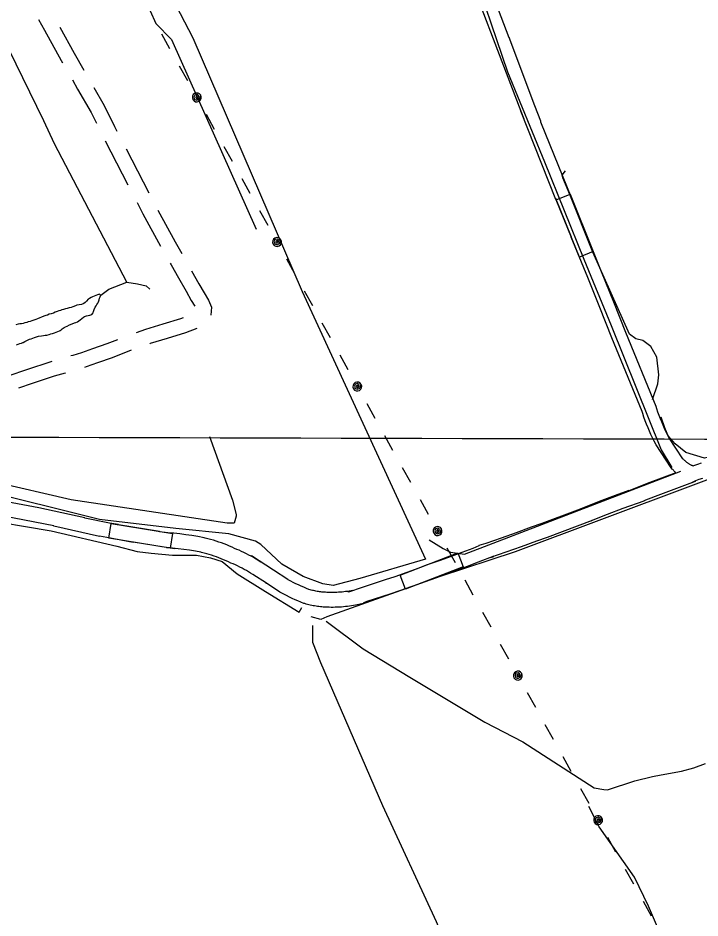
# Model space of a CAD drawing. Extents: x 3172231 to 3210228, y 940198 to 965780.
# Drawn here: x 3183839 to 3185217, y 950801 to 952619 of the extents above; entities that cross this region are included whole.
import ezdxf

# ---------------------------------------------------------------- set-up
doc = ezdxf.new("R2010")
doc.units = 0
for name, color, linetype in [('V-GRID-MAJR', 7, 'Continuous'), ('V-ROAD-CNTR', 7, 'Continuous'), ('V-TOPO-SHOR', 7, 'Continuous'), ('V-UTIL-LINE', 7, 'Continuous')]:
    doc.layers.add(name, color=color, linetype=linetype)

msp = doc.modelspace()

# ---------------------------------------------------------------- linework, layer by layer
at = {"layer": 'V-GRID-MAJR'}
msp.add_spline([(3176504.317, 951793.007), (3181720.753, 951778.211), (3186937.193, 951764.175), (3192153.634, 951750.897), (3197370.077, 951738.379), (3202586.522, 951726.618), (3207802.969, 951715.617)], degree=3, dxfattribs=at)
at = {"layer": 'V-ROAD-CNTR'}
for p, q in [((3184015.439, 952371.004), (3184061.33, 952282.156)), ((3184057.346, 952355.241), (3184103.237, 952266.393))]:
    msp.add_line(p, q, dxfattribs=at)
for points in [[(3185167.776, 951701.164), (3185166.711, 951702.079), (3185165.407, 951703.24), (3185164.112, 951704.429), (3185162.837, 951705.647), (3185161.587, 951706.879), (3185160.357, 951708.138), (3185158.322, 951710.29), (3185127.919, 951756.778), (3185124.173, 951764.133), (3185120.856, 951770.937), (3185117.656, 951777.8), (3185114.575, 951784.72), (3185111.617, 951791.691), (3185108.782, 951798.711), (3185106.069, 951805.779), (3185103.479, 951812.896), (3185101.022, 951820.031), (3185099.701, 951824.051), (3185038.778, 951972.998), (3185014.411, 952034.137), (3184989.877, 952095.108), (3184956.742, 952176.666), (3184956.783, 952176.666), (3184925.31, 952254.488), (3184925.31, 952252.411), (3184855.064, 952431.149), (3184860.993, 952415.44), (3184860.993, 952416.05), (3184719.096, 952789.043)], [(3185202.308, 951714.21), (3185201.826, 951714.441), (3185200.724, 951714.994), (3185199.63, 951715.567), (3185198.542, 951716.162), (3185197.464, 951716.774), (3185196.41, 951717.398), (3185195.364, 951718.043), (3185194.318, 951718.714), (3185193.295, 951719.393), (3185192.276, 951720.099), (3185191.266, 951720.821), (3185190.279, 951721.556), (3185189.302, 951722.308), (3185188.344, 951723.074), (3185187.392, 951723.863), (3185186.459, 951724.665), (3185185.527, 951725.494), (3185184.618, 951726.329), (3185183.727, 951727.179), (3185182.847, 951728.047), (3185181.987, 951728.926), (3185181.966, 951728.95), (3185153.915, 951771.84), (3185151.025, 951777.515), (3185147.936, 951783.851), (3185144.956, 951790.242), (3185142.089, 951796.68), (3185139.337, 951803.169), (3185136.696, 951809.705), (3185134.171, 951816.285), (3185131.759, 951822.91), (3185129.456, 951829.599), (3185127.869, 951834.427), (3185066.596, 951984.23), (3185042.261, 952045.289), (3185017.689, 952106.354), (3185001.312, 952146.666), (3185001.275, 952146.666), (3184895.31, 952408.686), (3184895.31, 952410.763), (3184883.06, 952441.933), (3184830.993, 952579.89), (3184830.993, 952579.28), (3184746.766, 952800.679)], [(3183880.647, 952616.331), (3183892.541, 952595.04), (3183926.716, 952533.76), (3183929.39, 952529.015)], [(3183923.519, 952601.086), (3183952.884, 952548.43), (3183972.38, 952513.836)], [(3183949.028, 952494.168), (3183959.447, 952475.678), (3183986.962, 952428.406), (3183997.531, 952406.769)], [(3183992.179, 952479.08), (3184013.438, 952442.554), (3184034.182, 952400.088), (3184038.989, 952390.781)], [(3184079.687, 952246.617), (3184091.647, 952223.461), (3184127.191, 952158.631)], [(3184121.759, 952230.942), (3184156.875, 952166.891), (3184170.118, 952143.418)], [(3184146.769, 952123.751), (3184148.525, 952120.639), (3184163.172, 952094.444), (3184178.632, 952067.687), (3184189.035, 952048.858), (3184196.345, 952036.919)], [(3184189.681, 952108.53), (3184204.752, 952082.447), (3184214.971, 952063.952), (3184224.038, 952049.14), (3184229.682, 952035.3), (3184228.414, 952018.918)], [(3184172.979, 952013.637), (3184167.505, 952011.464), (3184131.468, 952000.822), (3184096.507, 951989.893), (3184077.717, 951983.325)], [(3184200.342, 951992.221), (3184177.307, 951983.078), (3184140.192, 951972.118), (3184105.935, 951961.409), (3184105.345, 951961.203)], [(3184040.225, 951969.41), (3184018.952, 951960.984), (3183989.504, 951951.253), (3183967.563, 951943.015), (3183949.726, 951937.673), (3183945.837, 951936.549)], [(3184067.594, 951947.982), (3184029.19, 951932.772), (3183999.488, 951922.957), (3183977.151, 951914.569), (3183973.748, 951913.55)], [(3183907.423, 951925.412), (3183903.505, 951924.272), (3183858.436, 951909.271), (3183818.874, 951895.477), (3183812.658, 951893.504)], [(3183935.367, 951902.296), (3183934.704, 951902.104), (3183912.435, 951895.626), (3183868.112, 951880.873), (3183840.35, 951871.194)], [(3185219.059, 951720.233), (3185211.387, 951717.55), (3185203.765, 951714.733), (3185201.965, 951714.032)], [(3185167.952, 951700.731), (3185115.454, 951680.847), (3185073.099, 951664.183), (3185073.099, 951664.53), (3185050.534, 951656.459), (3185018.088, 951644.298), (3184985.87, 951631.668), (3184968.989, 951624.87), (3184968.989, 951625.136), (3184897.288, 951598.251), (3184875.792, 951590.454), (3184845.319, 951579.049), (3184814.848, 951568.245), (3184784.138, 951557.955), (3184770.219, 951553.44), (3184770.219, 951552.653), (3184757.779, 951547.626), (3184735.935, 951539.231), (3184713.949, 951531.213), (3184691.819, 951523.568), (3184663.268, 951514.203), (3184663.268, 951513.614), (3184648.669, 951507.961), (3184624.451, 951499.062), (3184600.066, 951490.575), (3184580.654, 951484.151), (3184534.227, 951468.906), (3184506.815, 951459.629), (3184506.815, 951461.05), (3184515.137, 951462.796), (3184507.907, 951461.47), (3184504.405, 951460.92), (3184500.833, 951460.423), (3184497.25, 951459.987), (3184493.659, 951459.613), (3184490.065, 951459.301), (3184486.463, 951459.051), (3184482.857, 951458.863), (3184479.245, 951458.737), (3184475.636, 951458.672), (3184472.031, 951458.67), (3184468.421, 951458.732), (3184464.773, 951458.855), (3184462.824, 951458.945), (3184460.259, 951459.061), (3184457.83, 951459.212), (3184455.416, 951459.402), (3184453.005, 951459.636), (3184450.588, 951459.913), (3184448.191, 951460.228), (3184445.794, 951460.589), (3184443.395, 951460.989), (3184441.018, 951461.43), (3184438.637, 951461.915), (3184436.27, 951462.439), (3184433.916, 951463.004), (3184431.569, 951463.61), (3184429.229, 951464.259), (3184426.867, 951464.956), (3184426.572, 951465.047), (3184421.608, 951467.019), (3184416.249, 951469.253), (3184410.93, 951471.577), (3184405.655, 951473.987), (3184400.418, 951476.491), (3184395.224, 951479.081), (3184390.076, 951481.758), (3184384.939, 951484.542), (3184383.913, 951485.113), (3184355.187, 951504.04), (3184310.76, 951532.484), (3184310.76, 951532.696), (3184329.408, 951520.585), (3184324.724, 951523.514), (3184319.99, 951526.358), (3184315.208, 951529.12), (3184310.381, 951531.796), (3184305.505, 951534.391), (3184300.585, 951536.899), (3184295.622, 951539.323), (3184290.617, 951541.657), (3184285.587, 951543.9), (3184281.487, 951545.65), (3184276.683, 951547.92), (3184271.462, 951550.276), (3184266.201, 951552.539), (3184260.903, 951554.712), (3184255.565, 951556.793), (3184250.193, 951558.779), (3184244.787, 951560.672), (3184239.347, 951562.471), (3184233.879, 951564.173), (3184228.318, 951565.799), (3184217.413, 951568.678), (3184214.902, 951569.288), (3184202.608, 951571.557), (3184190.562, 951573.568), (3184178.483, 951575.373), (3184166.374, 951576.972), (3184154.241, 951578.361), (3184142.128, 951579.541), (3184125.002, 951581.006), (3184125.002, 951582.25), (3184042.126, 951595.468), (3184042.126, 951595.845), (3184024.214, 951599.088), (3183974.099, 951609.008), (3183974.099, 951609.424), (3183881.243, 951629.938), (3183881.243, 951629.46), (3183816.69, 951642.015)], [(3185207.745, 951684.094), (3185200.55, 951681.15), (3185206.56, 951683.695), (3185206.56, 951683.275), (3185126.26, 951652.859), (3185103.099, 951643.747), (3185103.099, 951643.4), (3185060.85, 951628.287), (3185028.828, 951616.286), (3184996.948, 951603.788), (3184998.989, 951604.61), (3184998.989, 951604.344), (3184907.67, 951570.105), (3184886.166, 951562.304), (3184855.591, 951550.861), (3184824.628, 951539.883), (3184793.532, 951529.463), (3184800.219, 951531.632), (3184800.219, 951532.419), (3184768.781, 951519.714), (3184746.455, 951511.135), (3184723.987, 951502.941), (3184701.393, 951495.136), (3184693.268, 951492.471), (3184693.268, 951493.06), (3184659.259, 951479.891), (3184634.555, 951470.814), (3184609.71, 951462.167), (3184590.046, 951455.659), (3184543.715, 951440.446), (3184536.815, 951438.111), (3184536.815, 951436.69), (3184520.923, 951433.356), (3184512.941, 951431.892), (3184508.799, 951431.242), (3184504.713, 951430.673), (3184500.616, 951430.175), (3184496.509, 951429.747), (3184492.399, 951429.391), (3184488.281, 951429.105), (3184484.161, 951428.891), (3184480.041, 951428.747), (3184475.916, 951428.672), (3184471.783, 951428.67), (3184467.657, 951428.74), (3184463.571, 951428.879), (3184461.456, 951428.977), (3184458.655, 951429.103), (3184455.724, 951429.284), (3184452.784, 951429.516), (3184449.849, 951429.802), (3184446.93, 951430.135), (3184444.001, 951430.52), (3184441.09, 951430.959), (3184438.189, 951431.443), (3184435.286, 951431.982), (3184432.403, 951432.569), (3184429.528, 951433.205), (3184426.664, 951433.892), (3184423.809, 951434.63), (3184420.975, 951435.415), (3184418.189, 951436.238), (3184416.588, 951436.733), (3184410.296, 951439.233), (3184404.473, 951441.661), (3184398.692, 951444.185), (3184392.949, 951446.809), (3184387.252, 951449.533), (3184381.608, 951452.349), (3184376.01, 951455.26), (3184370.497, 951458.246), (3184368.343, 951459.445), (3184338.845, 951478.88), (3184340.76, 951477.654), (3184340.76, 951477.442), (3184313.286, 951495.285), (3184309.048, 951497.934), (3184304.762, 951500.508), (3184300.43, 951503.01), (3184296.059, 951505.434), (3184291.645, 951507.783), (3184287.189, 951510.055), (3184282.698, 951512.247), (3184278.167, 951514.361), (3184273.589, 951516.402), (3184269.185, 951518.282), (3184264.105, 951520.682), (3184259.362, 951522.822), (3184254.579, 951524.881), (3184249.763, 951526.856), (3184244.915, 951528.745), (3184240.031, 951530.551), (3184235.119, 951532.272), (3184230.179, 951533.905), (3184225.211, 951535.451), (3184220.278, 951536.893), (3184210.043, 951539.596), (3184208.634, 951539.938), (3184197.414, 951542.009), (3184185.874, 951543.936), (3184174.303, 951545.665), (3184162.704, 951547.196), (3184151.081, 951548.527), (3184139.396, 951549.665), (3184155.002, 951548.33), (3184155.002, 951547.086), (3184072.126, 951560.304), (3184072.126, 951559.927), (3184018.628, 951569.612), (3184004.099, 951572.488), (3184004.099, 951572.072), (3183911.243, 951592.586), (3183911.243, 951593.064), (3183810.888, 951612.581)], [(3185221.541, 951689.32), (3185214.405, 951686.681), (3185207.503, 951683.997)]]:
    msp.add_lwpolyline(points, dxfattribs=at)
for points in [[(3184973.168, 952136.149), (3184926.304, 952252.031), (3184954.115, 952263.278), (3185000.98, 952147.396)], [(3184146.198, 951548.49), (3184022.758, 951568.178), (3184027.483, 951597.803), (3184150.923, 951578.116)], [(3184738.605, 951510.616), (3184622.039, 951465.479), (3184611.206, 951493.455), (3184727.773, 951538.591)]]:
    msp.add_lwpolyline(points, close=True, dxfattribs=at)
at = {"layer": 'V-TOPO-SHOR'}
for points in [[(3184574.606, 953169.406), (3184696.921, 952871.282), (3184739.457, 952764.175), (3184750.095, 952739.182), (3184827.998, 952510.719), (3184902.449, 952328.632), (3184982.215, 952132.265), (3185037.168, 951998.377), (3185138.197, 951746.673), (3185159.509, 951710.953)], [(3184106.942, 952744.132), (3184192.429, 952579.287), (3184413.059, 952066.948), (3184662.25, 951525.907), (3184529.731, 951486.865), (3184476.011, 951472.682), (3184454.546, 951476.314), (3184415.213, 951490.728), (3184372.328, 951515.886), (3184329.478, 951555.361), (3184318.758, 951562.546), (3184265.11, 951576.994), (3184157.767, 951587.997), (3184003.917, 951606.272), (3183757.119, 951667.725), (3183721.347, 951674.971), (3183617.558, 951675.228), (3183492.277, 951668.38)], [(3184060.397, 952737.089), (3184117.342, 952608.105), (3184149.473, 952575.814), (3184320.316, 952192.442)], [(3184058.787, 952085.719), (3183912.74, 952365.24), (3183891.381, 952411.82), (3183792.229, 952613.195)], [(3185120.615, 951848.368), (3185131.395, 951880.442), (3185133.222, 951898.271), (3185129.744, 951933.947), (3185117.313, 951955.378), (3185101.294, 951967.901), (3185087.036, 951971.503), (3185074.574, 951980.451), (3185000.084, 952146.488), (3184954.003, 952262.52), (3184939.82, 952296.439), (3184938.05, 952301.793), (3184945.206, 952310.693)], [(3185870.553, 952222.803), (3185920.187, 952101.412), (3185923.701, 952080.003), (3185923.652, 952060.386), (3185916.488, 952047.92), (3185900.389, 952028.343), (3185778.906, 951941.259), (3185577.162, 951850.806), (3185270.152, 951740.997), (3185225.542, 951730.407), (3185188.118, 951741.2), (3185166.762, 951759.086), (3185152.535, 951775.171), (3185145.441, 951791.239), (3185138.361, 951812.657)], [(3184006.348, 952059.101), (3184022.962, 952071.492), (3184058.787, 952085.719), (3184080.252, 952082.087), (3184098.138, 952078.464), (3184105.278, 952071.288)], [(3184005.668, 952059.621), (3184003.745, 952061.089), (3183999.806, 952060.254), (3183996.513, 952058.535), (3183993.005, 952057.04), (3183989.718, 952055.76), (3183986.865, 952054.476), (3183983.576, 952052.977), (3183981.155, 952051.033), (3183977.629, 952047.572), (3183974.763, 952044.758), (3183972.124, 952042.819), (3183967.737, 952040.675), (3183962.707, 952040.064), (3183958.332, 952039.452), (3183955.262, 952038.168), (3183949.784, 952036.036), (3183946.274, 952034.539), (3183942.333, 952033.482), (3183938.61, 952032.425), (3183935.108, 952031.584), (3183931.17, 952030.748), (3183927.666, 952029.906), (3183924.815, 952028.62), (3183921.966, 952027.555), (3183918.241, 952026.279), (3183914.513, 952024.784), (3183910.784, 952022.853), (3183905.967, 952021.806), (3183903.118, 952020.741), (3183902.027, 952020.752), (3183898.518, 952019.255), (3183895.231, 952018.194), (3183891.07, 952016.922), (3183886.466, 952014.999), (3183883.398, 952013.934), (3183878.356, 952011.796), (3183875.503, 952010.512), (3183871.337, 952008.804), (3183867.397, 952007.749), (3183863.891, 952006.469), (3183859.727, 952005.197), (3183856.879, 952004.132), (3183853.157, 952003.293), (3183849.874, 952002.451), (3183845.934, 952001.611), (3183842.872, 952001.204), (3183839.372, 952000.581), (3183834.998, 951999.747)], [(3183835.934, 951959.332), (3183839.438, 951960.391), (3183842.725, 951961.454), (3183846.01, 951962.515), (3183849.078, 951963.58), (3183849.954, 951964.008), (3183852.811, 951965.728), (3183855.447, 951967.233), (3183859.832, 951969.159), (3183862.681, 951970.223), (3183865.529, 951971.29), (3183869.04, 951972.786), (3183872.546, 951974.063), (3183876.269, 951975.339), (3183880.431, 951976.394), (3183886.992, 951977.424), (3183890.488, 951977.611), (3183894.209, 951978.45), (3183897.269, 951978.641), (3183902.305, 951980.124), (3183905.592, 951981.184), (3183908.877, 951982.245), (3183912.601, 951983.304), (3183916.109, 951984.799), (3183919.836, 951986.294), (3183922.904, 951987.357), (3183924.219, 951987.783), (3183926.197, 951989.294), (3183928.622, 951991.674), (3183932.358, 951994.042), (3183934.993, 951995.547), (3183938.721, 951997.04), (3183943.55, 951999.616), (3183948.809, 952001.752), (3183952.977, 952003.46), (3183956.26, 952004.304), (3183959.33, 952005.586), (3183962.187, 952007.526), (3183964.825, 952009.248), (3183968.13, 952012.494), (3183971.21, 952014.87), (3183973.846, 952016.373), (3183977.788, 952017.647), (3183981.073, 952018.491), (3183984.354, 952019.115), (3183988.301, 952020.608), (3183990.728, 952023.424), (3183991.852, 952026.691), (3183992.757, 952030.177), (3183994.987, 952035.18), (3183996.976, 952037.783), (3183998.748, 952040.388), (3184000.3, 952042.993), (3184001.639, 952046.038), (3184002.985, 952049.739), (3184003.888, 952053.008), (3184005.23, 952056.27), (3184006.348, 952059.101), (3184005.668, 952059.621)], [(3185818.073, 951914.411), (3185677.034, 951852.342), (3185593.124, 951815.099), (3185537.796, 951797.402), (3185478.892, 951776.148), (3185428.915, 951758.438), (3185377.153, 951740.732), (3184843.433, 951540.532), (3184691.725, 951490.973)], [(3184226.228, 951773.934), (3184272.436, 951644.977), (3184279.523, 951616.327), (3184279.514, 951612.748), (3184275.9, 951598.441), (3184261.584, 951598.477), (3183946.751, 951645.782), (3183789.365, 951681.961), (3183760.769, 951696.347), (3183753.62, 951699.944), (3183735.725, 951699.988), (3183596.137, 951696.755), (3183520.979, 951696.94), (3183481.611, 951697.038), (3183463.742, 951707.819), (3183449.462, 951722.17), (3183431.656, 951758.004)], [(3184669.505, 951565.257), (3184698.092, 951547.292), (3184712.39, 951540.098), (3184741.013, 951536.449), (3185178.061, 951703.58)], [(3183754.289, 951608.679), (3183906.333, 951583.25), (3184038.679, 951552.501), (3184079.81, 951541.663), (3184108.433, 951538.013), (3184151.372, 951534.328), (3184199.687, 951534.208), (3184228.306, 951528.769), (3184251.551, 951521.554), (3184281.91, 951496.426), (3184339.085, 951460.495), (3184406.984, 951419.168), (3184412.374, 951428.103)], [(3184691.725, 951490.973), (3184463.253, 951409.503), (3184450.756, 951404.184), (3184431.153, 951409.583)], [(3184654.99, 949616.75), (3184750.05, 949835.869), (3184769.737, 949864.354), (3184789.398, 949882.139), (3184816.193, 949899.906), (3185062.648, 950041.966), (3185105.506, 950065.044), (3185116.232, 950075.717), (3185118.033, 950082.846), (3185119.852, 950097.109), (3185118.104, 950111.38), (3185066.563, 950182.842), (3184927.911, 950365.088), (3184807.009, 950513.405), (3184794.588, 950538.403), (3184755.579, 950629.451), (3184684.46, 950793.608), (3184576.253, 951027.496), (3184450.54, 951316.8), (3184434.591, 951357.857), (3184434.636, 951375.69), (3184434.675, 951391.74)], [(3184461.448, 951400.591), (3184536.212, 951345.122), (3184630.588, 951287.821), (3184781.948, 951196.495), (3184858.535, 951157.072), (3185002.757, 951063.98), (3185022.365, 951060.365), (3185029.499, 951060.347), (3185084.827, 951078.044), (3185120.516, 951086.873), (3185138.358, 951090.395), (3185179.393, 951097.427), (3185204.377, 951104.499), (3185227.583, 951113.359)], [(3185158.85, 950722.972), (3185128.692, 950787.248), (3185112.734, 950824.738), (3185084.346, 950883.659), (3185013.263, 950985.486), (3184991.965, 951026.556)]]:
    msp.add_lwpolyline(points, dxfattribs=at)
at = {"layer": 'V-UTIL-LINE'}
for points in [[(3184128.945, 952587.388), (3184145.447, 952557.661)], [(3184164.861, 952522.688), (3184181.363, 952492.961)], [(3184200.282, 952458.882), (3184201.557, 952461.461), (3184199.257, 952461.109), (3184198.103, 952458.617), (3184199.799, 952456.23), (3184202.844, 952457.736), (3184204.244, 952462.21), (3184200.806, 952464.739), (3184196.08, 952463.595), (3184194.602, 952459.261), (3184195.872, 952454.975), (3184200.363, 952453.214), (3184205.325, 952455.6), (3184208.151, 952463.25), (3184205.881, 952465.928), (3184202.758, 952467.535), (3184199.258, 952467.823), (3184195.914, 952466.75), (3184193.236, 952464.48), (3184191.63, 952461.357), (3184191.341, 952457.857), (3184192.414, 952454.513), (3184194.684, 952451.835), (3184197.807, 952450.229), (3184201.307, 952449.94), (3184204.651, 952451.013), (3184207.329, 952453.283), (3184208.935, 952456.406), (3184209.224, 952459.906), (3184208.151, 952463.25)], [(3184219.221, 952424.764), (3184235.723, 952395.037)], [(3184255.137, 952360.064), (3184271.639, 952330.337)], [(3184291.053, 952295.365), (3184307.555, 952265.638)], [(3184326.969, 952230.665), (3184343.471, 952200.938)], [(3184362.39, 952166.86), (3184363.664, 952169.44), (3184361.364, 952169.087), (3184360.21, 952166.595), (3184361.906, 952164.208), (3184364.952, 952165.714), (3184366.351, 952170.189), (3184362.914, 952172.717), (3184358.187, 952171.573), (3184356.709, 952167.24), (3184357.979, 952162.953), (3184362.47, 952161.193), (3184367.432, 952163.578), (3184370.259, 952171.228), (3184367.988, 952173.907), (3184364.865, 952175.513), (3184361.365, 952175.801), (3184358.021, 952174.729), (3184355.343, 952172.458), (3184353.737, 952169.335), (3184353.448, 952165.835), (3184354.521, 952162.492), (3184356.791, 952159.813), (3184359.914, 952158.207), (3184363.414, 952157.918), (3184366.758, 952158.991), (3184369.437, 952161.262), (3184371.043, 952164.385), (3184371.331, 952167.885), (3184370.259, 952171.228)], [(3184381.329, 952132.741), (3184397.831, 952103.014)], [(3184417.245, 952068.041), (3184433.747, 952038.314)], [(3184453.161, 952003.342), (3184469.663, 951973.615)], [(3184489.077, 951938.642), (3184505.579, 951908.915)], [(3184524.497, 951874.838), (3184525.771, 951877.418), (3184523.471, 951877.065), (3184522.318, 951874.573), (3184524.013, 951872.186), (3184527.059, 951873.693), (3184528.458, 951878.167), (3184525.021, 951880.696), (3184520.294, 951879.552), (3184518.817, 951875.218), (3184520.087, 951870.932), (3184524.577, 951869.171), (3184529.54, 951871.556), (3184532.366, 951879.207), (3184530.095, 951881.885), (3184526.972, 951883.491), (3184523.472, 951883.78), (3184520.129, 951882.707), (3184517.45, 951880.437), (3184515.844, 951877.314), (3184515.555, 951873.814), (3184516.628, 951870.47), (3184518.898, 951867.792), (3184522.021, 951866.185), (3184525.521, 951865.897), (3184528.865, 951866.97), (3184531.544, 951869.24), (3184533.15, 951872.363), (3184533.438, 951875.863), (3184532.366, 951879.207)], [(3184543.437, 951840.718), (3184559.939, 951810.991)], [(3184579.353, 951776.018), (3184595.855, 951746.291)], [(3184615.269, 951711.319), (3184631.771, 951681.592)], [(3184651.185, 951646.619), (3184667.687, 951616.892)], [(3184686.604, 951582.817), (3184687.878, 951585.396), (3184685.578, 951585.044), (3184684.425, 951582.552), (3184686.12, 951580.165), (3184689.166, 951581.671), (3184690.565, 951586.146), (3184687.128, 951588.674), (3184682.401, 951587.53), (3184680.924, 951583.197), (3184682.194, 951578.91), (3184686.685, 951577.15), (3184691.647, 951579.535), (3184694.473, 951587.185), (3184692.202, 951589.864), (3184689.079, 951591.47), (3184685.579, 951591.758), (3184682.236, 951590.686), (3184679.557, 951588.415), (3184677.951, 951585.292), (3184677.662, 951581.792), (3184678.735, 951578.449), (3184681.006, 951575.77), (3184684.129, 951574.164), (3184687.629, 951573.875), (3184690.972, 951574.948), (3184693.651, 951577.218), (3184695.257, 951580.341), (3184695.545, 951583.841), (3184694.473, 951587.185)], [(3184705.545, 951548.695), (3184722.047, 951518.968)], [(3184741.461, 951483.995), (3184757.963, 951454.268)], [(3184777.377, 951419.296), (3184793.879, 951389.569)], [(3184813.293, 951354.596), (3184829.795, 951324.869)], [(3184848.711, 951290.795), (3184849.985, 951293.375), (3184847.685, 951293.022), (3184846.532, 951290.53), (3184848.227, 951288.143), (3184851.273, 951289.65), (3184852.672, 951294.124), (3184849.235, 951296.653), (3184844.508, 951295.509), (3184843.031, 951291.175), (3184844.301, 951286.889), (3184848.792, 951285.128), (3184853.754, 951287.513), (3184856.58, 951295.163), (3184854.31, 951297.842), (3184851.186, 951299.448), (3184847.687, 951299.737), (3184844.343, 951298.664), (3184841.664, 951296.394), (3184840.058, 951293.271), (3184839.77, 951289.771), (3184840.842, 951286.427), (3184843.113, 951283.748), (3184846.236, 951282.142), (3184849.736, 951281.854), (3184853.079, 951282.926), (3184855.758, 951285.197), (3184857.364, 951288.32), (3184857.653, 951291.82), (3184856.58, 951295.163)], [(3184867.653, 951256.672), (3184884.155, 951226.945)], [(3184903.569, 951191.972), (3184920.071, 951162.245)], [(3184939.485, 951127.273), (3184955.987, 951097.546)], [(3184975.401, 951062.573), (3184991.903, 951032.846)], [(3185010.818, 950998.774), (3185012.092, 951001.353), (3185009.792, 951001.001), (3185008.639, 950998.509), (3185010.335, 950996.122), (3185013.38, 950997.628), (3185014.779, 951002.103), (3185011.342, 951004.631), (3185006.615, 951003.487), (3185005.138, 950999.153), (3185006.408, 950994.867), (3185010.899, 950993.107), (3185015.861, 950995.492), (3185018.687, 951003.142), (3185016.417, 951005.821), (3185013.294, 951007.427), (3185009.794, 951007.715), (3185006.45, 951006.643), (3185003.771, 951004.372), (3185002.165, 951001.249), (3185001.877, 950997.749), (3185002.949, 950994.405), (3185005.22, 950991.727), (3185008.343, 950990.121), (3185011.843, 950989.832), (3185015.186, 950990.905), (3185017.865, 950993.175), (3185019.471, 950996.298), (3185019.76, 950999.798), (3185018.687, 951003.142)], [(3185029.761, 950964.649), (3185046.263, 950934.922)], [(3185065.677, 950899.949), (3185082.179, 950870.222)], [(3185101.593, 950835.25), (3185118.095, 950805.523)]]:
    msp.add_lwpolyline(points, dxfattribs=at)

doc.saveas('drawing.dxf')
